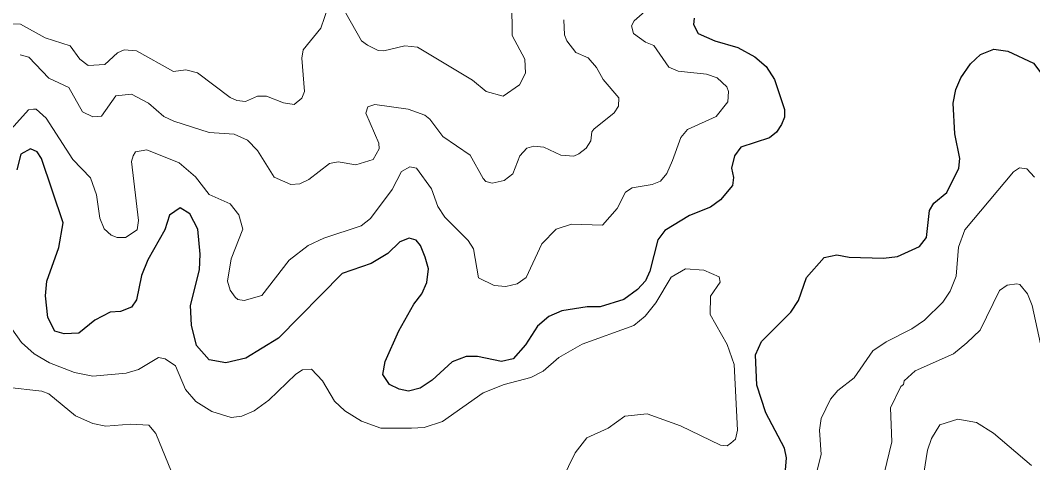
# Model space of a CAD drawing. Extents: x 294.2 to 320.3, y 7482.7 to 7510.7.
# Drawn here: x 316.619 to 318.172, y 7494.046 to 7494.725 of the extents above; entities that cross this region are included whole.
import ezdxf

# ---------------------------------------------------------------- set-up
doc = ezdxf.new("R2010")
doc.units = 0
doc.header["$LTSCALE"] = 0.032
doc.layers.add('1', color=7, linetype='Continuous', lineweight=25)
doc.layers.add('2', color=7, linetype='Continuous', lineweight=13)

msp = doc.modelspace()

# ---------------------------------------------------------------- linework, layer by layer
at = {"layer": '1'}
for points in [[(317.6526, 7494.7279), (317.6515, 7494.7182), (317.6587, 7494.7042), (317.6842, 7494.6929), (317.7192, 7494.6827), (317.7453, 7494.6687), (317.763, 7494.6536), (317.7758, 7494.6337), (317.7908, 7494.5875), (317.7908, 7494.5762), (317.7863, 7494.5649), (317.7785, 7494.553)], [(317.7923, 7494.0342), (317.794, 7494.0531), (317.7912, 7494.0681), (317.7624, 7494.1225), (317.7485, 7494.165), (317.7463, 7494.2112), (317.7557, 7494.2317), (317.8006, 7494.2769), (317.8123, 7494.2946), (317.8245, 7494.3301), (317.8517, 7494.3607), (317.8711, 7494.3645), (317.8899, 7494.3612), (317.9426, 7494.3597), (317.9642, 7494.3624), (317.9981, 7494.3774), (318.0086, 7494.3914), (318.0136, 7494.4328), (318.0202, 7494.4441), (318.0397, 7494.4602), (318.0585, 7494.4979), (318.0601, 7494.5124), (318.0524, 7494.5506), (318.0496, 7494.5973), (318.0535, 7494.6183), (318.0612, 7494.6361), (318.0762, 7494.6576), (318.0917, 7494.6721), (318.1122, 7494.6802)], [(318.1122, 7494.6802), (318.1333, 7494.6775), (318.1727, 7494.6587), (318.2015, 7494.6211), (318.2099, 7494.6028), (318.2176, 7494.563), (318.2182, 7494.5436)], [(317.7785, 7494.553), (317.768, 7494.5444), (317.7241, 7494.5299), (317.7141, 7494.5165), (317.7097, 7494.4976), (317.713, 7494.4836), (317.7113, 7494.4713)], [(317.7113, 7494.4713), (317.6928, 7494.4492), (317.6773, 7494.438), (317.6451, 7494.425), (317.6073, 7494.4019), (317.5968, 7494.3879), (317.5845, 7494.3396), (317.5779, 7494.3251), (317.5657, 7494.3116), (317.5446, 7494.296), (317.5085, 7494.2847), (317.4885, 7494.2852), (317.4497, 7494.2788), (317.4297, 7494.2702), (317.412, 7494.2551), (317.3937, 7494.2266), (317.3748, 7494.2053), (317.3571, 7494.2009), (317.3199, 7494.2085), (317.3027, 7494.209), (317.2811, 7494.2004), (317.2506, 7494.1724), (317.2323, 7494.1601), (317.2145, 7494.1558), (317.2001, 7494.1585), (317.1851, 7494.166), (317.1751, 7494.1811), (317.1785, 7494.201), (317.1995, 7494.2483), (317.2227, 7494.2891), (317.2349, 7494.3047), (317.2427, 7494.3225), (317.2449, 7494.3435), (317.2399, 7494.3612), (317.2327, 7494.379), (317.226, 7494.3871), (317.2155, 7494.3903), (317.2011, 7494.3849), (317.1828, 7494.3666), (317.1573, 7494.3516), (317.1124, 7494.336), (317.0148, 7494.2371), (316.9648, 7494.2064), (316.9343, 7494.1989), (316.9088, 7494.2037), (316.8894, 7494.2257), (316.8816, 7494.2569), (316.88, 7494.287), (316.8939, 7494.3418), (316.895, 7494.366), (316.8911, 7494.4042), (316.8789, 7494.4278), (316.8639, 7494.437), (316.8478, 7494.4257), (316.8406, 7494.4031), (316.8145, 7494.3569), (316.8051, 7494.3332), (316.7973, 7494.2956), (316.7895, 7494.2843), (316.7724, 7494.2779), (316.7568, 7494.2768), (316.7335, 7494.2644), (316.7085, 7494.2445), (316.6864, 7494.2434), (316.6719, 7494.2477), (316.6614, 7494.2687), (316.6575, 7494.302), (316.6597, 7494.3241), (316.6781, 7494.3762), (316.6847, 7494.4139), (316.6514, 7494.5123), (316.6448, 7494.523), (316.6348, 7494.5273), (316.6198, 7494.5193), (316.6137, 7494.4951)]]:
    msp.add_lwpolyline(points, dxfattribs=at)
at = {"layer": '2'}
for points in [[(317.606, 7494.764), (317.5606, 7494.7238), (317.5561, 7494.7161), (317.5594, 7494.7046), (317.5779, 7494.6912), (317.5906, 7494.6861), (317.6136, 7494.6529), (317.6277, 7494.6465), (317.6711, 7494.642), (317.6877, 7494.6363), (317.7024, 7494.6223), (317.7049, 7494.6153), (317.7043, 7494.5993), (317.6864, 7494.5769), (317.6423, 7494.5572), (317.6322, 7494.545), (317.6194, 7494.5093), (317.6104, 7494.4894), (317.6009, 7494.478), (317.5881, 7494.4729), (317.5574, 7494.4678), (317.5472, 7494.4607), (317.5344, 7494.4358), (317.5121, 7494.4103), (317.4642, 7494.4116), (317.4406, 7494.4039), (317.4189, 7494.3816), (317.3946, 7494.3298), (317.3812, 7494.3203), (317.3634, 7494.3164), (317.3455, 7494.3177), (317.3219, 7494.3292), (317.3142, 7494.3739), (317.3059, 7494.3866), (317.2701, 7494.4224), (317.2593, 7494.439), (317.2497, 7494.4659), (317.2267, 7494.4977), (317.2165, 7494.4997), (317.2037, 7494.4927), (317.1891, 7494.4652), (317.1558, 7494.4205), (317.1418, 7494.409), (317.0843, 7494.3905), (317.0607, 7494.379), (317.0313, 7494.3566), (316.9892, 7494.3024), (316.9624, 7494.2947), (316.9528, 7494.296), (316.9483, 7494.2998), (316.9407, 7494.3107), (316.9368, 7494.3241), (316.9426, 7494.3586), (316.9605, 7494.4039), (316.9541, 7494.4263), (316.9407, 7494.4428), (316.9087, 7494.4575), (316.8877, 7494.4844), (316.8628, 7494.5061), (316.813, 7494.5258), (316.7957, 7494.5227), (316.7919, 7494.5169), (316.7894, 7494.508), (316.8002, 7494.4173), (316.7983, 7494.4033), (316.7804, 7494.3911), (316.7677, 7494.3911), (316.7581, 7494.3949), (316.7478, 7494.4045), (316.7408, 7494.4212), (316.7357, 7494.4569), (316.7268, 7494.4831), (316.6993, 7494.5111), (316.6585, 7494.5744), (316.6431, 7494.5884), (316.6393, 7494.5884), (316.6317, 7494.5871), (316.5959, 7494.5475)], [(317.0913, 7494.7455), (317.0798, 7494.7123), (317.053, 7494.6791), (317.0505, 7494.6663), (317.055, 7494.6152), (317.0505, 7494.605), (317.039, 7494.5955), (317.0224, 7494.598), (316.9968, 7494.6082), (316.9828, 7494.6082), (316.9643, 7494.5999), (316.9509, 7494.6018), (316.9407, 7494.6063), (316.8909, 7494.644), (316.873, 7494.6484), (316.8539, 7494.6459), (316.797, 7494.6778), (316.7785, 7494.6791), (316.7683, 7494.6746), (316.7485, 7494.6568), (316.723, 7494.6555), (316.7102, 7494.6651)], [(317.3729, 7494.7519), (317.3735, 7494.7014), (317.3927, 7494.6651), (317.394, 7494.6434), (317.3844, 7494.6254), (317.3595, 7494.6082), (317.3333, 7494.6152), (317.3123, 7494.6325), (317.228, 7494.6836), (317.2089, 7494.6854), (317.1763, 7494.6778), (317.168, 7494.6785), (317.1513, 7494.6867), (317.1424, 7494.6931), (317.1182, 7494.7353)], [(316.7102, 7494.6651), (316.6955, 7494.6855), (316.6572, 7494.6976), (316.6195, 7494.7186), (316.6036, 7494.7193), (316.5946, 7494.711), (316.5659, 7494.658)], [(317.4527, 7494.7251), (317.4534, 7494.7021), (317.4572, 7494.6932), (317.4712, 7494.6752), (317.4898, 7494.667), (317.5025, 7494.6523), (317.5127, 7494.6337), (317.537, 7494.6057), (317.5364, 7494.5929), (317.53, 7494.5827), (317.4987, 7494.5578), (317.4955, 7494.5533), (317.4942, 7494.5399), (317.4866, 7494.5284), (317.4757, 7494.5195), (317.4681, 7494.5163), (317.4482, 7494.5176), (317.4221, 7494.5297), (317.4068, 7494.5316), (317.3959, 7494.5284), (317.385, 7494.5169), (317.3742, 7494.4888), (317.3608, 7494.4786), (317.3429, 7494.4747), (317.3327, 7494.4773), (317.3288, 7494.4818), (317.3091, 7494.5175), (317.2669, 7494.5463), (317.2472, 7494.5731), (317.2395, 7494.5789), (317.214, 7494.5884), (317.1629, 7494.5955), (317.152, 7494.5916), (317.1488, 7494.582), (317.1686, 7494.5361), (317.1692, 7494.5272), (317.1603, 7494.5112), (317.1335, 7494.5028), (317.1067, 7494.5073), (317.0933, 7494.5048), (317.0613, 7494.4805), (317.0479, 7494.4735), (317.0339, 7494.4729), (317.0083, 7494.4837), (316.9828, 7494.5246), (316.9675, 7494.5406), (316.9471, 7494.5501), (316.9088, 7494.5526), (316.8545, 7494.5699), (316.8391, 7494.5769), (316.8156, 7494.5973), (316.7893, 7494.6114), (316.7657, 7494.6089), (316.7434, 7494.5776), (316.73, 7494.5763), (316.7146, 7494.584), (316.6936, 7494.6216), (316.6629, 7494.6356), (316.6323, 7494.6682), (316.6189, 7494.6714)], [(317.8403, 7494.0304), (317.8473, 7494.0585), (317.8447, 7494.0955), (317.8473, 7494.1134), (317.8613, 7494.1434), (317.8728, 7494.1568), (317.8977, 7494.176), (317.9265, 7494.2175), (317.9469, 7494.2315), (317.9865, 7494.2513), (318.0056, 7494.2647), (318.0337, 7494.2922), (318.0452, 7494.3088), (318.0542, 7494.3318), (318.058, 7494.3765), (318.0676, 7494.4033), (318.1423, 7494.492), (318.1512, 7494.4984), (318.1627, 7494.4965), (318.1742, 7494.4837)], [(317.4496, 7494.0189), (317.47, 7494.061), (317.4879, 7494.084), (317.5204, 7494.0987), (317.5459, 7494.1172), (317.5804, 7494.121), (317.6315, 7494.1026), (317.6928, 7494.0725), (317.703, 7494.0719), (317.7087, 7494.0757), (317.7158, 7494.0821), (317.719, 7494.0955), (317.7139, 7494.1964), (317.703, 7494.2271), (317.6768, 7494.273), (317.6774, 7494.3011), (317.6922, 7494.3228), (317.6909, 7494.3311), (317.6673, 7494.3413), (317.6392, 7494.3432), (317.6174, 7494.3305), (317.5938, 7494.2909), (317.5772, 7494.2705), (317.56, 7494.2564), (317.4808, 7494.2277), (317.445, 7494.2073), (317.4208, 7494.1862), (317.4017, 7494.1766), (317.3608, 7494.1657), (317.3289, 7494.153), (317.2663, 7494.1089), (317.2382, 7494.1), (317.2191, 7494.0987), (317.1718, 7494.0987), (317.1425, 7494.1096), (317.1169, 7494.1255), (317.1009, 7494.1402), (317.0824, 7494.1715), (317.0658, 7494.1894), (317.0517, 7494.1881), (317.0416, 7494.1817), (317.0001, 7494.1415), (316.9777, 7494.1255), (316.9586, 7494.1172), (316.9426, 7494.1153), (316.9126, 7494.1243), (316.8883, 7494.1396), (316.8723, 7494.1581), (316.857, 7494.1945), (316.8411, 7494.2053), (316.8309, 7494.2073), (316.8002, 7494.1887), (316.7811, 7494.183), (316.73, 7494.1785), (316.7019, 7494.1843), (316.6636, 7494.1989), (316.64, 7494.213), (316.6208, 7494.2302), (316.5844, 7494.2807)], [(318.1953, 7494.174), (318.171, 7494.2871), (318.1634, 7494.305), (318.1518, 7494.319), (318.1474, 7494.3202), (318.1327, 7494.3184), (318.1206, 7494.31), (318.0912, 7494.2494), (318.0708, 7494.2296), (318.0504, 7494.213), (317.9916, 7494.1868), (317.9744, 7494.1715), (317.9737, 7494.1657), (317.9693, 7494.1626), (317.9533, 7494.13), (317.9558, 7494.0777), (317.9437, 7494.0291)], [(316.4114, 7494.0674), (316.4242, 7494.0815), (316.435, 7494.1185), (316.4446, 7494.1377), (316.458, 7494.1447), (316.4874, 7494.1498), (316.5142, 7494.1593), (316.5551, 7494.1849), (316.5633, 7494.1843), (316.5812, 7494.1676), (316.5972, 7494.1619), (316.6521, 7494.1555), (316.6629, 7494.1517), (316.7038, 7494.1179), (316.73, 7494.1057), (316.7504, 7494.1019), (316.7887, 7494.1051), (316.8162, 7494.1032), (316.827, 7494.0904), (316.8507, 7494.0317)], [(318.0012, 7494.0074), (318.0101, 7494.0649), (318.0165, 7494.0828), (318.0293, 7494.1038), (318.0568, 7494.1128), (318.0854, 7494.1077), (318.1116, 7494.0911), (318.1697, 7494.0413)]]:
    msp.add_lwpolyline(points, dxfattribs=at)

doc.saveas('drawing.dxf')
